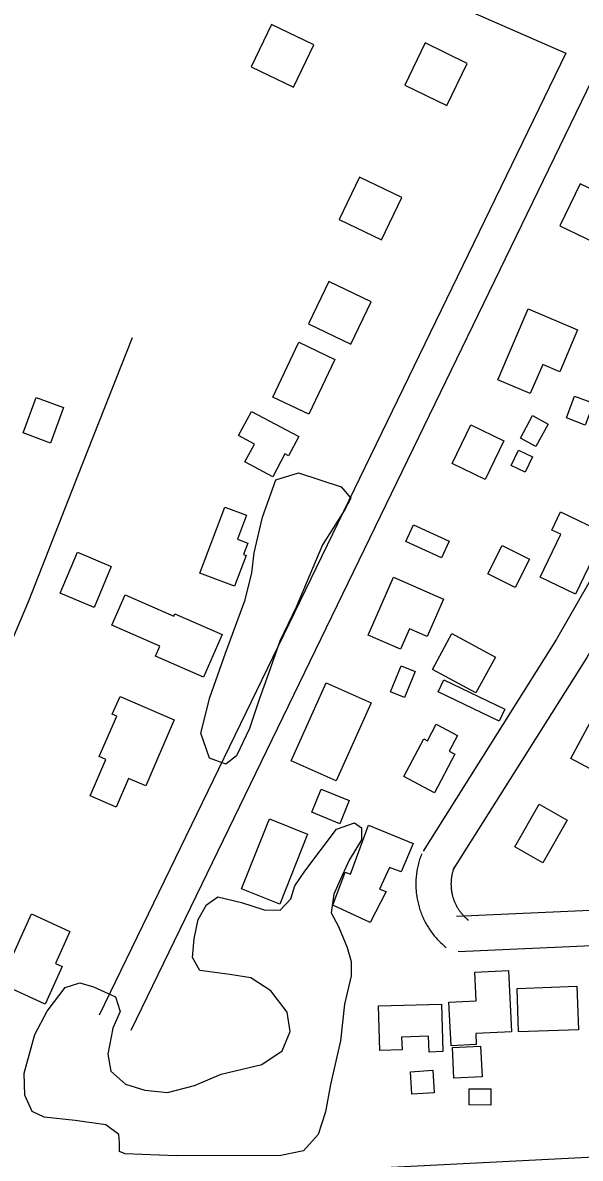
# Model space of a CAD drawing. Extents: x 3540316 to 3578335, y 553172 to 578787.
# Drawn here: x 3546162 to 3546637, y 569583 to 570551 of the extents above; entities that cross this region are included whole.
import ezdxf

# ---------------------------------------------------------------- set-up
doc = ezdxf.new("R2010")
doc.units = 0
for name, color, linetype in [('V-BLDG-OTLN', 7, 'Continuous'), ('V-RAIL-TRAK', 7, 'Continuous'), ('V-ROAD-CNTR', 7, 'Continuous'), ('V-SITE-VEGE', 7, 'Continuous'), ('V-TOPO-SHOR', 7, 'Continuous')]:
    doc.layers.add(name, color=color, linetype=linetype)

msp = doc.modelspace()

# ---------------------------------------------------------------- linework, layer by layer
at = {"layer": 'V-BLDG-OTLN'}
for points in [[(3546392.37, 570496.09), (3546409.71, 570532.14), (3546373.67, 570549.48), (3546356.32, 570513.43)], [(3546523.32, 570480.32), (3546540.66, 570516.36), (3546504.61, 570533.71), (3546487.27, 570497.66)], [(3546467.49, 570365.9), (3546484.83, 570401.94), (3546448.79, 570419.29), (3546431.45, 570383.24)], [(3546655.64, 570360.32), (3546672.99, 570396.36), (3546636.94, 570413.71), (3546619.6, 570377.66)], [(3546441.28, 570276.86), (3546458.62, 570312.91), (3546422.58, 570330.25), (3546405.24, 570294.21)], [(3546634.7, 570289.07), (3546619.41, 570253.39), (3546604.97, 570259.58), (3546594.3, 570234.66), (3546566.63, 570246.51), (3546592.59, 570307.11)], [(3546427.65, 570263.89), (3546405.44, 570217.24), (3546374.88, 570231.79), (3546397.09, 570278.44)], [(3546161.99, 570201.16), (3546173.13, 570231.36), (3546196.43, 570222.76), (3546185.3, 570192.56)], [(3546648.16, 570226.45), (3546641.2, 570207.92), (3546625.15, 570213.94), (3546632.11, 570232.47)], [(3546356.63, 570219.53), (3546397.1, 570198.03), (3546388.35, 570181.57), (3546385.18, 570183.26), (3546374.87, 570163.86), (3546351.1, 570176.49), (3546359.2, 570191.72), (3546345.68, 570198.91)], [(3546609.58, 570208.75), (3546599.18, 570189.54), (3546585.96, 570196.71), (3546596.35, 570215.91)], [(3546571.7, 570194.48), (3546555.74, 570161.56), (3546527.74, 570175.13), (3546543.71, 570208.06)], [(3546596.31, 570180.67), (3546590.03, 570167.57), (3546577.99, 570173.33), (3546584.27, 570186.44)], [(3546342.2, 570070.4), (3546312.69, 570081.54), (3546333.94, 570137.85), (3546352.37, 570130.9), (3546344.66, 570110.45), (3546353.49, 570107.11), (3546349.85, 570097.45), (3546352.09, 570096.61)], [(3546657.97, 570115.72), (3546632.98, 570063.58), (3546602.76, 570078.07), (3546620.33, 570114.72), (3546612.77, 570118.34), (3546620.2, 570133.82)], [(3546518.58, 570094.73), (3546488.22, 570108.7), (3546494.71, 570122.79), (3546525.07, 570108.82)], [(3546237.09, 570087.38), (3546222.5, 570052.39), (3546193.68, 570064.41), (3546208.28, 570099.4)], [(3546581.45, 570069.32), (3546558.12, 570081.11), (3546570.34, 570105.25), (3546593.66, 570093.46)], [(3546456.14, 570028.64), (3546477.68, 570078.04), (3546520.38, 570059.42), (3546506.45, 570027.47), (3546491.27, 570034.09), (3546483.66, 570016.64)], [(3546331.7, 570029.2), (3546315.72, 569992.84), (3546274.74, 570010.84), (3546278.44, 570019.25), (3546237.56, 570037.21), (3546248.92, 570063.06), (3546290.51, 570044.78), (3546291.45, 570046.89)], [(3546548.04, 569979.41), (3546511, 569999.51), (3546527.58, 570030.03), (3546564.61, 570009.93)], [(3546496.08, 569997.68), (3546486.99, 569975.6), (3546475.13, 569980.48), (3546484.21, 570002.57)], [(3546458.62, 569970.88), (3546428.76, 569904.32), (3546390.48, 569921.5), (3546420.34, 569988.05)], [(3546567.87, 569955.25), (3546515.73, 569980.24), (3546520.65, 569990.5), (3546572.78, 569965.51)], [(3546678.41, 569945.71), (3546658.3, 569907.99), (3546629, 569923.61), (3546653.54, 569969.65), (3546664.72, 569963.69), (3546674.83, 569982.66), (3546705.95, 569966.07), (3546691.4, 569938.78)], [(3546290.81, 569956.52), (3546266.49, 569900.25), (3546251.99, 569906.52), (3546241.4, 569882.02), (3546219.08, 569891.67), (3546232.52, 569922.76), (3546226.93, 569925.18), (3546241.82, 569959.65), (3546238.04, 569961.29), (3546244.62, 569976.48)], [(3546529.93, 569927.24), (3546512.59, 569894.32), (3546486.52, 569908.05), (3546503.46, 569940.2), (3546506.66, 569938.51), (3546514.15, 569952.73), (3546532.17, 569943.24), (3546525.08, 569929.79)], [(3546432.03, 569867.87), (3546408.01, 569877.61), (3546416.07, 569897.48), (3546440.09, 569887.75)], [(3546625.82, 569871.01), (3546605.03, 569834.67), (3546581.2, 569848.3), (3546601.99, 569884.64)], [(3546404.49, 569859.06), (3546380.84, 569799.36), (3546348.31, 569812.24), (3546371.96, 569871.94)], [(3546426.11, 569798.36), (3546436.55, 569826.5), (3546441.01, 569824.84), (3546456.49, 569866.57), (3546494.52, 569851.09), (3546484.33, 569826.85), (3546474.19, 569830.61), (3546465.72, 569812.17), (3546471.4, 569810.13), (3546457.95, 569783.66)], [(3546201.99, 569776.11), (3546189.49, 569748.67), (3546195.4, 569745.98), (3546180.79, 569713.91), (3546142.2, 569731.49), (3546169.3, 569791)], [(3546575.73, 569742.68), (3546578.25, 569690.42), (3546547.89, 569688.96), (3546548.34, 569679.57), (3546526.79, 569678.54), (3546525, 569715.79), (3546548.1, 569716.9), (3546546.93, 569741.3)], [(3546635.31, 569692.22), (3546584.43, 569690.39), (3546583.1, 569727.4), (3546633.98, 569729.23)], [(3546518.54, 569714.06), (3546519.73, 569673.5), (3546508.01, 569673.15), (3546507.61, 569686.62), (3546484.7, 569685.95), (3546485.02, 569674.95), (3546466.02, 569674.39), (3546464.9, 569712.49)], [(3546529.25, 569650.77), (3546528, 569676.9), (3546551.96, 569678.05), (3546553.22, 569651.92)], [(3546493.44, 569637.18), (3546492.15, 569656.43), (3546511.17, 569657.7), (3546512.45, 569638.45)], [(3546560.77, 569627.94), (3546542.21, 569628.02), (3546542.27, 569641.77), (3546560.84, 569641.68)]]:
    msp.add_lwpolyline(points, close=True, dxfattribs=at)
at = {"layer": 'V-RAIL-TRAK'}
msp.add_lwpolyline([(3544440.21, 569467.62), (3544499.76, 569470.59), (3544650.28, 569478.11), (3544767.68, 569484.66), (3544854.18, 569489.49), (3545075.17, 569500.8), (3545365.95, 569515.89), (3545593.79, 569528.54), (3545806.57, 569539.88), (3545830.11, 569541.09), (3546063.14, 569553.08), (3546369.66, 569569.46), (3546676.86, 569585.17), (3546997.06, 569602.18), (3547359.68, 569620.36), (3547619, 569632.88), (3547707.6, 569637.15)], dxfattribs=at)
at = {"layer": 'V-ROAD-CNTR'}
for points in [[(3546408.88, 570619.8), (3546624.53, 570524.95)], [(3546624.53, 570524.95), (3546226.88, 569704.56)], [(3546651.56, 570511.92), (3546253.88, 569691.47)], [(3546839.14, 570413.1), (3546616.75, 570025.19), (3546502.97, 569844.55)], [(3546865.7, 570399.11), (3546642.47, 570009.73), (3546528.36, 569828.56)], [(3546501.73, 569842.12), (3546501.62, 569841.83), (3546501.19, 569840.74), (3546500.77, 569839.59), (3546500.39, 569838.48), (3546500.01, 569837.32), (3546499.64, 569836.14), (3546499.32, 569835.01), (3546499, 569833.84), (3546498.7, 569832.65), (3546498.43, 569831.48), (3546498.18, 569830.32), (3546497.94, 569829.11), (3546497.72, 569827.89), (3546497.54, 569826.75), (3546497.37, 569825.57), (3546497.21, 569824.34), (3546497.08, 569823.11), (3546496.98, 569821.95), (3546496.89, 569820.74), (3546496.82, 569819.48), (3546496.78, 569818.32), (3546496.75, 569817.13), (3546496.75, 569815.88), (3546496.77, 569814.69), (3546496.81, 569813.47), (3546496.87, 569812.28), (3546496.94, 569811.1), (3546497.05, 569809.85), (3546497.18, 569808.66), (3546497.32, 569807.49), (3546497.49, 569806.24), (3546497.68, 569805.07), (3546497.87, 569803.9), (3546498.11, 569802.7), (3546498.35, 569801.53), (3546498.63, 569800.3), (3546498.91, 569799.16), (3546499.21, 569798.04), (3546499.55, 569796.82), (3546499.91, 569795.66), (3546500.27, 569794.54), (3546500.66, 569793.38), (3546501.08, 569792.22), (3546501.51, 569791.11), (3546501.94, 569790.03), (3546502.42, 569788.88), (3546502.92, 569787.76), (3546503.42, 569786.68), (3546503.94, 569785.6), (3546504.49, 569784.51), (3546505.06, 569783.44), (3546505.63, 569782.41), (3546506.24, 569781.34), (3546506.87, 569780.29), (3546507.49, 569779.29), (3546508.15, 569778.26), (3546508.83, 569777.26), (3546509.52, 569776.25), (3546510.23, 569775.28), (3546510.93, 569774.34), (3546511.67, 569773.39), (3546512.46, 569772.4), (3546513.24, 569771.48), (3546514.01, 569770.59), (3546514.81, 569769.7), (3546515.62, 569768.82), (3546516.5, 569767.91), (3546517.35, 569767.06), (3546518.18, 569766.25), (3546519.09, 569765.39), (3546519.98, 569764.59), (3546520.86, 569763.82), (3546521.81, 569763.01), (3546522.68, 569762.31)], [(3546529.6, 569831), (3546529.53, 569830.83), (3546529.27, 569830.17), (3546529.04, 569829.53), (3546528.8, 569828.86), (3546528.59, 569828.21), (3546528.4, 569827.58), (3546528.2, 569826.9), (3546528.02, 569826.25), (3546527.86, 569825.6), (3546527.7, 569824.91), (3546527.55, 569824.23), (3546527.42, 569823.58), (3546527.31, 569822.93), (3546527.2, 569822.21), (3546527.09, 569821.52), (3546527.01, 569820.87), (3546526.94, 569820.22), (3546526.88, 569819.48), (3546526.83, 569818.81), (3546526.79, 569818.18), (3546526.77, 569817.45), (3546526.75, 569816.74), (3546526.75, 569816.1), (3546526.76, 569815.4), (3546526.78, 569814.72), (3546526.82, 569814.03), (3546526.86, 569813.33), (3546526.92, 569812.68), (3546526.99, 569811.99), (3546527.08, 569811.29), (3546527.16, 569810.65), (3546527.27, 569809.96), (3546527.39, 569809.26), (3546527.52, 569808.6), (3546527.66, 569807.92), (3546527.8, 569807.3), (3546527.98, 569806.61), (3546528.16, 569805.9), (3546528.33, 569805.29), (3546528.53, 569804.65), (3546528.75, 569803.95), (3546528.97, 569803.33), (3546529.19, 569802.7), (3546529.44, 569802.05), (3546529.71, 569801.37), (3546529.96, 569800.77), (3546530.23, 569800.17), (3546530.53, 569799.53), (3546530.83, 569798.91), (3546531.14, 569798.3), (3546531.45, 569797.7), (3546531.8, 569797.07), (3546532.12, 569796.51), (3546532.47, 569795.93), (3546532.85, 569795.32), (3546533.21, 569794.75), (3546533.59, 569794.19), (3546533.98, 569793.63), (3546534.38, 569793.08), (3546534.82, 569792.5), (3546535.23, 569791.96), (3546535.63, 569791.47), (3546536.07, 569790.94), (3546536.54, 569790.4), (3546537, 569789.88), (3546537.47, 569789.38), (3546537.91, 569788.92), (3546538.4, 569788.43), (3546538.92, 569787.92), (3546539.39, 569787.49), (3546539.91, 569787.02), (3546540.46, 569786.54), (3546540.94, 569786.12), (3546541.55, 569785.63)], [(3546531.44, 569788.96), (3546765.57, 569799.51)], [(3546532.79, 569758.99), (3546766.92, 569769.54)]]:
    msp.add_lwpolyline(points, dxfattribs=at)
at = {"layer": 'V-SITE-VEGE'}
for points in [[(3546435.92, 570135.22), (3546417.14, 570105.61), (3546394.79, 570052.53), (3546380.84, 570023.58), (3546371.05, 569996), (3546363.35, 569973.93), (3546354.95, 569949.11), (3546343.79, 569925.67), (3546334.78, 569918.81), (3546320.99, 569923.71), (3546313.49, 569945.15), (3546321.23, 569975.51), (3546334.52, 570013.44), (3546351.31, 570058.95), (3546356.94, 570081.71), (3546359.09, 570098.97), (3546366.13, 570129.33), (3546377.33, 570161.05), (3546396.69, 570167.17), (3546433.25, 570155.26), (3546441.49, 570145.56)], [(3546249.01, 569586.29), (3546244.18, 569588.38), (3546244.21, 569595.98), (3546243.56, 569602.89), (3546232.54, 569611.23), (3546206.31, 569614.8), (3546180.08, 569617.68), (3546169.74, 569622.57), (3546163.59, 569636.41), (3546162.98, 569655.06), (3546172.11, 569688.17), (3546182.56, 569708.15), (3546197.85, 569728.11), (3546210.3, 569732.2), (3546222.03, 569728.69), (3546240.64, 569720.32), (3546244.72, 569707.87), (3546238.44, 569693.39), (3546234.2, 569671.31), (3546236.89, 569656.79), (3546249.28, 569645.69), (3546265.83, 569640.78), (3546285.16, 569638.62), (3546307.98, 569644.73), (3546330.82, 569654.3), (3546365.39, 569662.43), (3546382.71, 569674.09), (3546389.69, 569690.63), (3546387, 569707.22), (3546373.27, 569725.24), (3546356.05, 569736.37), (3546338.11, 569739.22), (3546312.57, 569742.79), (3546306.41, 569753.86), (3546307.86, 569769.74), (3546311.38, 569786.3), (3546318.35, 569798.7), (3546328.05, 569805.57), (3546348.06, 569800.64), (3546367.37, 569794.34), (3546381.18, 569794.27), (3546390.21, 569803.9), (3546393.71, 569814.94), (3546402.05, 569827.33), (3546429.15, 569863.12), (3546444.37, 569868.58), (3546450.57, 569864.41), (3546450.52, 569854.05), (3546440.08, 569836.83), (3546431.02, 569817.53), (3546426.83, 569807.88), (3546424.69, 569792), (3546430.85, 569780.23), (3546438.36, 569762.24), (3546441.76, 569750.48), (3546441.71, 569738.05), (3546436.07, 569713.91), (3546432.48, 569682.84), (3546424.02, 569645.58), (3546419.77, 569622.12), (3546413.46, 569602.81), (3546400.97, 569589.05), (3546381.61, 569584.99), (3546292.51, 569584.71)]]:
    msp.add_lwpolyline(points, close=True, dxfattribs=at)
at = {"layer": 'V-TOPO-SHOR'}
msp.add_lwpolyline([(3546254.95, 570282.28), (3546212.22, 570173.78), (3546166.7, 570057.68), (3546136.61, 569987.2), (3546103.67, 569900.81), (3546071.47, 569823.42), (3546037.86, 569739.8), (3546009.85, 569668.62), (3545994.46, 569635.46), (3545965.21, 569598.2), (3545940.15, 569566.47), (3545935.96, 569559.57)], dxfattribs=at)

doc.saveas('drawing.dxf')
